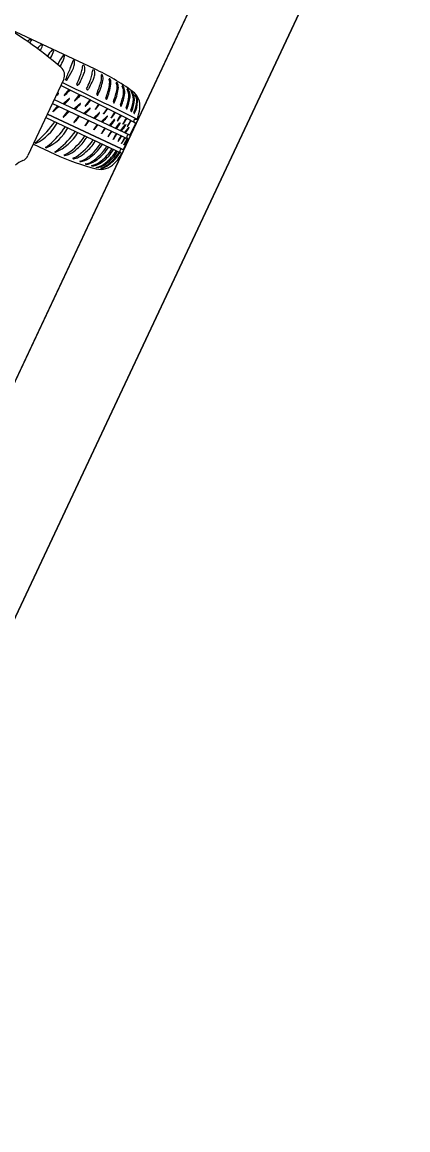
# Model space of a CAD drawing. Extents: x 14104283 to 14128447, y 8633203 to 8671666.
# Drawn here: x 14117478.07 to 14117490.91, y 8667303 to 8667339.87 of the extents above; entities that cross this region are included whole.
import ezdxf

# ---------------------------------------------------------------- set-up
doc = ezdxf.new("R2010")
doc.units = 0
for name, color, linetype in [('Cell', 7, 'Continuous'), ('Default', 7, 'Continuous'), ('TC_SubstrataExistingPavement', 7, 'Continuous'), ('Terrain', 7, 'Continuous')]:
    doc.layers.add(name, color=color, linetype=linetype)

msp = doc.modelspace()

# ---------------------------------------------------------------- linework, layer by layer
at = {"layer": 'Cell'}
for p, q in [((14117480.485, 8667338.312), (14117477.513, 8667339.704)), ((14117478.34, 8667339.29), (14117478.376, 8667339.273)), ((14117478.709, 8667339.118), (14117478.744, 8667339.1)), ((14117479.083, 8667338.946), (14117479.119, 8667338.93)), ((14117479.446, 8667338.761), (14117479.474, 8667338.748)), ((14117479.812, 8667338.586), (14117479.786, 8667338.598)), ((14117480.084, 8667338.379), (14117480.092, 8667338.43)), ((14117480.414, 8667338.224), (14117480.422, 8667338.275)), ((14117479.456, 8667337.967), (14117478.267, 8667335.427)), ((14117479.525, 8667337.949), (14117479.545, 8667337.941)), ((14117479.545, 8667337.941), (14117479.554, 8667337.937)), ((14117479.559, 8667337.938), (14117479.741, 8667338.249)), ((14117480.01, 8667337.905), (14117479.953, 8667337.798)), ((14117480.735, 8667338.116), (14117480.723, 8667338.122)), ((14117480.996, 8667337.977), (14117480.984, 8667337.983)), ((14117479.624, 8667337.627), (14117479.467, 8667337.435)), ((14117479.887, 8667337.799), (14117479.887, 8667337.799)), ((14117479.929, 8667337.771), (14117479.929, 8667337.771)), ((14117480.217, 8667337.644), (14117480.217, 8667337.644)), ((14117480.259, 8667337.617), (14117480.259, 8667337.617)), ((14117480.34, 8667337.75), (14117480.282, 8667337.644)), ((14117481.231, 8667337.848), (14117481.219, 8667337.854)), ((14117481.423, 8667337.74), (14117481.411, 8667337.747)), ((14117481.578, 8667337.647), (14117481.578, 8667337.647)), ((14117479.08, 8667337.164), (14117481.59, 8667335.988)), ((14117479.139, 8667337.289), (14117481.649, 8667336.113)), ((14117479.219, 8667337.461), (14117479.269, 8667337.503)), ((14117479.43, 8667337.152), (14117479.641, 8667337.329)), ((14117479.972, 8667337.457), (14117479.813, 8667337.255)), ((14117480.326, 8667337.283), (14117480.167, 8667337.08)), ((14117479.247, 8667337.085), (14117479.09, 8667336.894)), ((14117479.595, 8667336.916), (14117479.436, 8667336.713)), ((14117479.792, 8667336.983), (14117480.002, 8667337.159)), ((14117480.119, 8667336.829), (14117480.329, 8667337.006)), ((14117480.449, 8667336.675), (14117480.641, 8667336.863)), ((14117480.511, 8667336.959), (14117480.619, 8667337.101)), ((14117480.617, 8667337.138), (14117480.512, 8667336.986)), ((14117480.793, 8667336.817), (14117480.902, 8667336.959)), ((14117480.899, 8667336.996), (14117480.794, 8667336.844)), ((14117481.048, 8667336.684), (14117481.153, 8667336.832)), ((14117481.15, 8667336.869), (14117481.049, 8667336.711)), ((14117478.859, 8667336.691), (14117481.375, 8667335.512)), ((14117479.949, 8667336.741), (14117479.79, 8667336.538)), ((14117480.176, 8667336.421), (14117480.284, 8667336.564)), ((14117480.282, 8667336.601), (14117480.177, 8667336.448)), ((14117480.573, 8667336.465), (14117480.468, 8667336.312)), ((14117480.706, 8667336.554), (14117480.899, 8667336.742)), ((14117480.976, 8667336.428), (14117481.144, 8667336.632)), ((14117481.176, 8667336.334), (14117481.326, 8667336.517)), ((14117481.346, 8667336.255), (14117481.514, 8667336.459)), ((14117481.354, 8667336.765), (14117481.354, 8667336.765)), ((14117481.542, 8667336.669), (14117481.542, 8667336.669)), ((14117481.672, 8667336.119), (14117481.842, 8667336.481)), ((14117481.687, 8667336.594), (14117481.687, 8667336.594)), ((14117481.834, 8667336.636), (14117481.889, 8667336.641)), ((14117480.828, 8667336.346), (14117480.727, 8667336.188)), ((14117481.219, 8667336.162), (14117481.219, 8667336.162)), ((14117481.368, 8667336.092), (14117481.368, 8667336.092)), ((14117481.378, 8667336.239), (14117481.378, 8667336.239)), ((14117481.484, 8667336.19), (14117481.63, 8667336.377)), ((14117481.602, 8667336.117), (14117481.602, 8667336.117)), ((14117478.446, 8667335.809), (14117479.156, 8667335.476)), ((14117478.52, 8667335.84), (14117478.52, 8667335.84)), ((14117478.537, 8667335.839), (14117478.537, 8667335.839)), ((14117480.745, 8667335.807), (14117480.745, 8667335.807)), ((14117480.949, 8667335.712), (14117480.949, 8667335.712)), ((14117481.453, 8667335.652), (14117481.6, 8667335.966)), ((14117481.567, 8667335.999), (14117481.459, 8667335.794)), ((14117481.492, 8667336.034), (14117481.492, 8667336.034)), ((14117481.557, 8667336.021), (14117481.557, 8667336.021)), ((14117478.859, 8667335.683), (14117478.859, 8667335.683)), ((14117478.876, 8667335.681), (14117478.876, 8667335.681)), ((14117479.163, 8667335.541), (14117479.163, 8667335.541)), ((14117479.171, 8667335.556), (14117479.171, 8667335.556)), ((14117479.179, 8667335.539), (14117479.179, 8667335.539)), ((14117481.113, 8667335.635), (14117481.113, 8667335.635)), ((14117481.246, 8667335.572), (14117481.246, 8667335.572)), ((14117481.33, 8667335.533), (14117481.33, 8667335.533)), ((14117481.373, 8667335.649), (14117481.373, 8667335.649)), ((14117481.375, 8667335.512), (14117481.375, 8667335.512)), ((14117480.078, 8667335.236), (14117480.078, 8667335.236)), ((14117480.265, 8667335.147), (14117480.265, 8667335.147)), ((14117480.461, 8667335.089), (14117480.461, 8667335.089))]:
    msp.add_line(p, q, dxfattribs=at)
for points in [[(14117481.708, 8667337.566), (14117481.708, 8667337.566), (14117481.708, 8667337.566)], [(14117481.835, 8667337.446), (14117481.835, 8667337.446), (14117481.835, 8667337.446)], [(14117478.912, 8667336.806), (14117481.373, 8667335.649), (14117478.911, 8667336.803)], [(14117480.468, 8667336.285), (14117480.596, 8667336.454), (14117480.596, 8667336.454)], [(14117480.726, 8667336.161), (14117480.848, 8667336.336), (14117480.848, 8667336.336)], [(14117481.558, 8667336.068), (14117481.562, 8667336.077), (14117481.566, 8667336.087)], [(14117480.534, 8667335.025), (14117480.534, 8667335.025), (14117480.534, 8667335.025)], [(14117480.693, 8667334.995), (14117480.693, 8667334.995), (14117480.693, 8667334.995)]]:
    msp.add_lwpolyline(points, dxfattribs=at)
for centre, radius, start, end in [((14117470.299, 8667327.767), 13.948, 49.4252, 60.9589), ((14117479.048, 8667338.336), 1.195, 126.9822, 131.8414), ((14117424.065, 8667374.889), 64.957, 326.64663, 326.73787), ((14117478.335, 8667339.285), 0.00792, 44.569, 133.7436), ((14117478.371, 8667339.265), 0.00943, 342.7714, 63.925), ((14117479.461, 8667338.32), 1.104, 133.7436, 142.7289), ((14117477.923, 8667339.345), 0.865, 330.502, 342.7714), ((14117478.703, 8667339.112), 0.00792, 44.569, 133.7436), ((14117478.74, 8667339.092), 0.00943, 342.7714, 63.925), ((14117479.867, 8667338.179), 1.104, 136.033, 149.6813), ((14117475.39, 8667340.901), 4.256, 328.2467, 328.7532), ((14117478.289, 8667339.142), 0.865, 328.7532, 345.0607), ((14117479.078, 8667338.94), 0.00792, 46.8584, 136.033), ((14117479.115, 8667338.922), 0.00943, 345.0607, 66.2143), ((14117481.076, 8667337.604), 2.007, 144.9385, 154.8732), ((14117478.631, 8667338.905), 0.865, 332.503, 348.8105), ((14117479.443, 8667338.752), 0.0104, 69.1635, 150.2031), ((14117479.471, 8667338.739), 0.00943, 348.8105, 69.9641), ((14117475.623, 8667340.471), 4.256, 330.7455, 332.503), ((14117479.154, 8667338.108), 0.333, 334.8976, 49.4252), ((14117485.184, 8667335.886), 6.032, 155.8007, 159.5108), ((14117478.044, 8667339.095), 1.796, 335.8007, 343.588), ((14117479.264, 8667338.529), 0.553, 329.6284, 349.1033), ((14117479.782, 8667338.584), 0.0154, 72.9333, 166.8083), ((14117479.141, 8667338.552), 0.678, 349.1033, 2.0771), ((14117479.806, 8667338.574), 0.0133, 12.8001, 64.3436), ((14117478.756, 8667338.576), 1.343, 344.3248, 351.579), ((14117480.107, 8667338.423), 0.0161, 84.5401, 156.3368), ((14117480.108, 8667338.396), 0.0388, 18.2382, 56.8739), ((14117479.747, 8667338.314), 0.414, 337.8538, 359.7399), ((14117479.857, 8667338.313), 0.304, 359.7399, 18.2382), ((14117480.437, 8667338.269), 0.0161, 84.5401, 156.3368), ((14117480.438, 8667338.242), 0.0388, 18.2382, 56.8739), ((14117477.095, 8667331.154), 7.92, 54.0355, 64.6567), ((14117479.527, 8667337.956), 0.00755, 160.636, 254.3401), ((14117481.485, 8667337.268), 2.084, 159.5108, 160.636), ((14117479.556, 8667337.941), 0.00438, 245.7112, 324.9053), ((14117476.397, 8667339.443), 3.858, 334.781, 338.7471), ((14117478.29, 8667338.706), 1.827, 338.7471, 344.3248), ((14117477.767, 8667339.12), 2.551, 331.5628, 337.8538), ((14117478.62, 8667338.552), 1.827, 338.7471, 344.3248), ((14117478.097, 8667338.965), 2.551, 331.5628, 337.8538), ((14117479.086, 8667338.421), 1.343, 344.3248, 351.579), ((14117480.077, 8667338.159), 0.414, 337.8538, 359.7399), ((14117480.187, 8667338.159), 0.304, 359.7399, 18.2382), ((14117479.129, 8667338.224), 1.655, 331.7943, 349.7143), ((14117480.212, 8667338.034), 0.504, 344.0623, 8.9181), ((14117480.719, 8667338.113), 0.00986, 62.0964, 188.9181), ((14117480.72, 8667338.088), 0.0323, 14.9702, 61.3931), ((14117480.38, 8667337.997), 0.384, 349.7143, 14.9702), ((14117480.98, 8667337.974), 0.00986, 62.0964, 188.9181), ((14117480.518, 8667337.851), 0.468, 349.2297, 15.0273), ((14117480.954, 8667337.931), 0.0612, 17.5146, 47.6291), ((14117480.403, 8667337.821), 0.623, 358.2659, 11.8752), ((14117428.594, 8667233.263), 116.172, 62.72909, 64.0892), ((14117401.778, 8667175.958), 179.546, 63.5008, 64.38327), ((14117473.121, 8667344.155), 9.259, 313.6991, 314.9834), ((14117479.922, 8667337.806), 0.0353, 191.4739, 281.794), ((14117479.85, 8667337.864), 0.122, 310.5533, 327.4204), ((14117476.727, 8667339.288), 3.858, 334.781, 338.7471), ((14117480.252, 8667337.651), 0.0353, 191.4739, 281.794), ((14117480.18, 8667337.709), 0.122, 310.5533, 327.4204), ((14117476.229, 8667339.171), 4.646, 338.6734, 344.0623), ((14117478.956, 8667338.119), 2.052, 337.7385, 350.029), ((14117478.792, 8667338.152), 2.261, 337.9062, 351.1216), ((14117479.209, 8667338.001), 2.052, 337.7385, 350.029), ((14117479.045, 8667338.033), 2.261, 337.9062, 350.029), ((14117481.215, 8667337.845), 0.00986, 62.0964, 188.9181), ((14117480.805, 8667337.692), 0.428, 353.6965, 20.6732), ((14117481.19, 8667337.802), 0.0612, 17.5146, 47.6291), ((14117480.917, 8667337.687), 0.358, 352.779, 21.996), ((14117481.407, 8667337.738), 0.00986, 62.0964, 188.9181), ((14117481.066, 8667337.543), 0.384, 354.8662, 30.2716), ((14117481.342, 8667337.661), 0.113, 26.6288, 44.1595), ((14117481.148, 8667337.538), 0.342, 353.8231, 30.5479), ((14117481.574, 8667337.638), 0.00986, 62.0964, 188.9181), ((14117481.172, 8667337.41), 0.453, 357.4111, 30.0031), ((14117481.508, 8667337.559), 0.112, 19.2527, 51.4411), ((14117481.313, 8667337.412), 0.353, 355.2057, 31.3899), ((14117481.706, 8667337.559), 0.00766, 71.7302, 213.0767), ((14117481.341, 8667337.314), 0.432, 358.2311, 33.859), ((14117481.437, 8667337.31), 0.373, 357.6926, 43.3529), ((14117481.394, 8667337.079), 0.6, 351.6392, 54.0355), ((14117472.584, 8667343.883), 9.259, 315.491, 315.859), ((14117478.813, 8667337.838), 0.579, 315.859, 323.4923), ((14117479.273, 8667337.498), 0.00664, 323.4923, 129.9952), ((14117479.472, 8667337.431), 0.00664, 139.563, 306.0658), ((14117472.956, 8667343.709), 9.259, 314.7385, 315.859), ((14117479.307, 8667337.67), 0.297, 304.6714, 315.3362), ((14117479.185, 8667337.664), 0.579, 315.859, 323.4923), ((14117479.645, 8667337.323), 0.00664, 323.4923, 129.9952), ((14117479.818, 8667337.25), 0.00664, 139.563, 306.0658), ((14117479.58, 8667337.518), 0.365, 311.5669, 321.1831), ((14117473.467, 8667343.983), 9.259, 313.6991, 315.0029), ((14117477.524, 8667339.549), 3.631, 317.9107, 321.1465), ((14117480.591, 8667337.468), 0.0372, 158.6734, 227.9525), ((14117480.577, 8667337.452), 0.0155, 227.9525, 316.8434), ((14117480.89, 8667337.328), 0.0372, 158.6734, 227.9525), ((14117480.876, 8667337.312), 0.0155, 227.9525, 316.8434), ((14117481.143, 8667337.21), 0.0372, 158.6734, 227.9525), ((14117481.128, 8667337.193), 0.0155, 227.9525, 316.8434), ((14117479.407, 8667337.85), 2.07, 339.1723, 350.5003), ((14117479.243, 8667337.882), 2.278, 339.2259, 350.3856), ((14117479.886, 8667337.639), 1.756, 339.5503, 351.8498), ((14117479.727, 8667337.668), 1.958, 339.5763, 351.613), ((14117480.511, 8667337.408), 1.266, 338.3591, 355.1525), ((14117480.528, 8667337.382), 1.285, 337.9955, 356.1216), ((14117480.794, 8667337.329), 1.099, 335.3558, 354.7682), ((14117480.916, 8667337.27), 1, 334.1671, 357.4171), ((14117481.832, 8667337.441), 0.00498, 56.5062, 201.1812), ((14117481.498, 8667337.231), 0.39, 359.7203, 32.3523), ((14117481.543, 8667337.216), 0.371, 1.4431, 38.2675), ((14117479.095, 8667336.89), 0.00664, 139.563, 306.0658), ((14117478.93, 8667337.128), 0.297, 304.6714, 315.3362), ((14117472.744, 8667343.614), 9.259, 313.6991, 314.9834), ((14117473.09, 8667343.442), 9.259, 313.6991, 315.0029), ((14117473.317, 8667343.54), 9.259, 314.7385, 315.859), ((14117479.546, 8667337.495), 0.579, 315.859, 323.4923), ((14117480.006, 8667337.154), 0.00664, 323.4923, 129.9952), ((14117473.645, 8667343.386), 9.259, 314.7385, 315.859), ((14117480.172, 8667337.076), 0.00664, 139.563, 306.0658), ((14117479.934, 8667337.343), 0.365, 311.5669, 321.1831), ((14117479.874, 8667337.341), 0.579, 315.859, 323.4923), ((14117480.334, 8667337.001), 0.00664, 323.4923, 129.9952), ((14117481.014, 8667336.696), 0.581, 150.0068, 152.2845), ((14117480.506, 8667336.962), 0.00625, 150.2193, 322.0137), ((14117480.321, 8667337.022), 0.37, 315.6489, 332.852), ((14117480.455, 8667337.228), 0.208, 322.3665, 331.2866), ((14117480.645, 8667336.858), 0.00664, 323.4923, 129.9952), ((14117480.788, 8667336.82), 0.00625, 150.2193, 322.0137), ((14117481.297, 8667336.554), 0.581, 150.0068, 152.2845), ((14117480.737, 8667337.086), 0.208, 322.3665, 331.2866), ((14117480.988, 8667336.959), 0.208, 322.3665, 331.2866), ((14117481.376, 8667337.101), 0.0372, 158.6734, 227.9525), ((14117481.361, 8667337.084), 0.0155, 227.9525, 316.8434), ((14117481.566, 8667337.011), 0.0372, 158.6734, 227.9525), ((14117481.551, 8667336.995), 0.0155, 227.9525, 316.8434), ((14117481.722, 8667336.927), 0.0372, 158.6734, 227.9525), ((14117481.708, 8667336.911), 0.0155, 227.9525, 316.8434), ((14117481.827, 8667336.857), 0.0372, 158.6734, 223.1957), ((14117481.807, 8667336.839), 0.0101, 227.9872, 331.0356), ((14117480.36, 8667337.18), 1.638, 341.5181, 353.3784), ((14117477.757, 8667337.363), 1.712, 297.114, 330.15), ((14117476.038, 8667338.762), 3.821, 311.8364, 324.6649), ((14117476.711, 8667338.026), 2.529, 328.0604, 328.1255), ((14117479.441, 8667336.709), 0.00664, 139.563, 306.0658), ((14117479.203, 8667336.976), 0.365, 311.5669, 321.1831), ((14117479.795, 8667336.534), 0.00664, 139.563, 306.0658), ((14117479.557, 8667336.802), 0.365, 311.5669, 321.1831), ((14117477.147, 8667339.007), 3.631, 317.9107, 321.1465), ((14117480.679, 8667336.158), 0.581, 150.0068, 152.2845), ((14117480.171, 8667336.425), 0.00625, 150.2193, 322.0137), ((14117480.12, 8667336.691), 0.208, 322.3665, 331.2866), ((14117473.965, 8667343.236), 9.259, 314.7385, 315.6499), ((14117474.223, 8667343.116), 9.259, 314.7385, 315.6499), ((14117480.579, 8667336.902), 0.37, 315.6489, 332.852), ((14117480.903, 8667336.737), 0.00664, 323.4923, 129.9952), ((14117473.807, 8667342.234), 9.259, 321.0488, 321.9601), ((14117481.043, 8667336.688), 0.00625, 150.2193, 322.0137), ((14117481.552, 8667336.421), 0.581, 150.0068, 152.2845), ((14117480.809, 8667336.756), 0.37, 321.9591, 339.1623), ((14117481.148, 8667336.628), 0.00664, 329.8026, 136.3054), ((14117483.662, 8667335.307), 2.74, 148.9545, 152.4228), ((14117481.238, 8667336.574), 0.00474, 155.7192, 330.0321), ((14117470.621, 8667343.523), 12.694, 326.7971, 327.5393), ((14117480.991, 8667336.641), 0.37, 321.9591, 339.1623), ((14117481.418, 8667336.67), 0.115, 123.9099, 153.9266), ((14117481.331, 8667336.513), 0.00664, 329.8026, 136.3054), ((14117481.477, 8667336.6), 0.183, 123.0553, 143.0435), ((14117479.575, 8667337.64), 2.283, 322.1597, 328.6161), ((14117481.426, 8667336.477), 0.00474, 155.7192, 330.0321), ((14117483.851, 8667335.211), 2.74, 148.9545, 152.4228), ((14117470.809, 8667343.426), 12.694, 326.7971, 327.5393), ((14117481.606, 8667336.573), 0.115, 123.9099, 153.9266), ((14117481.519, 8667336.454), 0.00664, 329.8026, 136.3054), ((14117481.666, 8667336.503), 0.183, 123.0553, 143.0435), ((14117484.002, 8667335.132), 2.74, 148.9545, 152.4228), ((14117470.96, 8667343.348), 12.694, 326.7971, 327.5393), ((14117484.968, 8667334.364), 3.968, 145.7976, 146.6391), ((14117482.355, 8667336.064), 0.83, 141.2966, 145.4885), ((14117481.909, 8667336.574), 0.119, 166.5501, 183.6958), ((14117481.833, 8667336.569), 0.0426, 183.6958, 220.182), ((14117481.838, 8667336.591), 0.0459, 94.8953, 166.5501), ((14117481.855, 8667336.588), 0.0719, 220.182, 244.5444), ((14117481.811, 8667336.493), 0.0328, 339.6471, 66.4771), ((14117481.886, 8667336.671), 0.0296, 274.8953, 340.8834), ((14117478.228, 8667337.1), 1.56, 294.5501, 331.1335), ((14117477.098, 8667338.034), 2.922, 309.7692, 325.657), ((14117478.554, 8667337.011), 1.6, 293.025, 329.1446), ((14117477.436, 8667337.952), 2.961, 308.6333, 324.4161), ((14117478.481, 8667337.18), 2.007, 302.9843, 326.7924), ((14117480.463, 8667336.289), 0.00625, 150.2193, 322.0137), ((14117480.971, 8667336.022), 0.581, 150.0068, 152.2845), ((14117480.721, 8667336.165), 0.00625, 150.2193, 322.0137), ((14117481.23, 8667335.898), 0.581, 150.0068, 152.2845), ((14117483.36, 8667334.786), 2.74, 148.9545, 152.4228), ((14117470.318, 8667343.001), 12.694, 326.7971, 327.5393), ((14117481.334, 8667336.003), 0.376, 140.2966, 148.7079), ((14117481.175, 8667336.078), 0.183, 123.7812, 143.0435), ((14117483.529, 8667334.703), 2.74, 148.9545, 152.4228), ((14117470.488, 8667342.918), 12.694, 326.7971, 327.5393), ((14117481.371, 8667336), 0.222, 133.2443, 148.5139), ((14117481.335, 8667336.02), 0.162, 125.3677, 147.9188), ((14117473.99, 8667342.119), 9.259, 321.2177, 321.9601), ((14117484.65, 8667333.862), 3.968, 145.7976, 146.6391), ((14117481.797, 8667335.771), 0.516, 142.7266, 149.5207), ((14117479.957, 8667337.354), 1.948, 322.8548, 329.6885), ((14117481.607, 8667336.044), 0.0553, 154.0411, 204.6322), ((14117481.617, 8667336.064), 0.0553, 105.163, 155.7541), ((14117481.577, 8667336.399), 0.00474, 155.7192, 330.0321), ((14117481.619, 8667336.042), 0.0765, 66.6073, 102.1647), ((14117481.633, 8667336.373), 0.00566, 339.9329, 128.0546), ((14117481.657, 8667336.13), 0.0192, 246.6073, 324.1991), ((14117478.52, 8667335.853), 0.00986, 118.3707, 220.2769), ((14117478.537, 8667335.867), 0.032, 220.2769, 238.1337), ((14117478.37, 8667336.13), 0.305, 298.3707, 315.1653), ((14117478.53, 8667335.863), 0.0246, 247.6414, 288.6214), ((14117478.858, 8667335.696), 0.00986, 118.3336, 225.8327), ((14117478.891, 8667335.73), 0.0571, 225.8327, 235.7589), ((14117478.604, 8667336.169), 0.527, 298.3336, 313.6839), ((14117478.784, 8667337.061), 1.994, 302.8743, 326.1455), ((14117478.759, 8667336.967), 1.738, 311.1416, 326.4537), ((14117479.197, 8667336.805), 1.783, 303.6952, 326.9276), ((14117479.052, 8667336.856), 1.738, 311.1416, 326.4537), ((14117477.933, 8667337.419), 2.677, 328.164, 329.1869), ((14117479.557, 8667336.518), 1.384, 306.1786, 329.1024), ((14117479.401, 8667336.71), 1.783, 303.6952, 326.9276), ((14117478.226, 8667337.308), 2.677, 328.164, 328.67), ((14117479.762, 8667336.422), 1.384, 306.1786, 329.1024), ((14117480.936, 8667336.052), 0.00474, 155.7192, 330.0321), ((14117481.105, 8667335.97), 0.00474, 155.7192, 330.0321), ((14117481.259, 8667335.897), 0.00474, 155.7192, 330.0321), ((14117483.684, 8667334.63), 2.74, 148.9545, 152.4228), ((14117470.642, 8667342.846), 12.694, 326.7971, 327.5393), ((14117483.809, 8667334.572), 2.74, 148.9545, 152.4228), ((14117481.384, 8667335.838), 0.00474, 155.7192, 330.0321), ((14117470.767, 8667342.787), 12.694, 326.7971, 327.5393), ((14117481.464, 8667335.791), 0.00559, 150.7039, 333.528), ((14117482.282, 8667335.508), 0.949, 146.3509, 149.8538), ((14117412.452, 8667374.828), 79.293, 330.5053, 330.67313), ((14117482.9, 8667335.14), 1.649, 147.5152, 149.6268), ((14117481.625, 8667336.056), 0.0765, 207.6305, 243.1878), ((14117481.582, 8667335.971), 0.0192, 345.5961, 63.1878), ((14117477.965, 8667335.569), 0.333, 292.66, 334.8976), ((14117478.869, 8667335.696), 0.0163, 232.5071, 293.9257), ((14117482.486, 8667342.662), 7.92, 245.1384, 255.7597), ((14117479.179, 8667335.542), 0.0163, 119.2659, 184.8484), ((14117479.173, 8667335.554), 0.0163, 232.5071, 293.9257), ((14117478.461, 8667336.654), 1.307, 302.921, 309.0965), ((14117479.477, 8667335.444), 0.00765, 102.4135, 244.3626), ((14117479.491, 8667335.474), 0.0405, 244.3626, 278.827), ((14117479.42, 8667335.703), 0.257, 282.4135, 306.7896), ((14117479.407, 8667336.011), 0.585, 278.827, 295.1227), ((14117479.298, 8667336.246), 0.843, 295.1227, 315.8302), ((14117479.769, 8667335.334), 0.00765, 102.4135, 244.3626), ((14117479.784, 8667335.363), 0.0405, 244.3626, 278.827), ((14117479.712, 8667335.592), 0.257, 282.4135, 306.7896), ((14117479.7, 8667335.901), 0.585, 278.827, 295.1227), ((14117479.59, 8667336.135), 0.843, 295.1227, 315.8302), ((14117479.924, 8667335.69), 0.452, 279.7731, 305.4471), ((14117479.896, 8667335.912), 0.7, 285.0462, 313.1102), ((14117479.693, 8667336.501), 1.611, 308.957, 328.3952), ((14117480.015, 8667336.249), 1.259, 305.5995, 330.7626), ((14117479.867, 8667336.42), 1.576, 308.3403, 328.2514), ((14117480.148, 8667336.187), 1.259, 305.5995, 330.7626), ((14117480.127, 8667336.22), 1.351, 307.0616, 330.1565), ((14117480.167, 8667336.211), 1.346, 305.6096, 329.7498), ((14117480.471, 8667335.922), 1.004, 311.237, 334.6917), ((14117481.42, 8667335.566), 0.0949, 119.4085, 188.6366), ((14117481.432, 8667335.633), 0.134, 217.2636, 244.8797), ((14117481.667, 8667336.574), 0.97, 252.3483, 254.9918), ((14117481.363, 8667335.5), 0.0171, 334.8081, 44.2763), ((14117481.425, 8667335.668), 0.0328, 254.6176, 330.1481), ((14117478.407, 8667334.509), 0.814, 112.66, 133.1281), ((14117480.003, 8667335.237), 0.00765, 102.4135, 244.3626), ((14117480.017, 8667335.507), 0.278, 266.4292, 282.6715), ((14117480.19, 8667335.148), 0.00765, 102.4135, 244.3626), ((14117480.204, 8667335.418), 0.278, 266.4292, 282.6715), ((14117480.124, 8667335.665), 0.514, 277.2049, 301.2793), ((14117480.094, 8667335.876), 0.749, 283.2322, 310.3566), ((14117480.386, 8667335.09), 0.00765, 102.4135, 244.3626), ((14117480.4, 8667335.36), 0.278, 266.4292, 282.6715), ((14117480.29, 8667335.714), 0.624, 278.6606, 311.7858), ((14117480.348, 8667335.694), 0.616, 280.5749, 310.5012), ((14117480.534, 8667335.03), 0.00572, 106.7329, 272.9161), ((14117480.422, 8667335.673), 0.647, 279.8235, 310.8393), ((14117480.498, 8667335.616), 0.592, 273.4697, 310.2515), ((14117480.686, 8667335.567), 0.6, 255.7597, 318.156), ((14117480.693, 8667335), 0.00572, 106.7329, 272.9161), ((14117480.454, 8667335.738), 0.77, 287.9582, 309.2495), ((14117480.562, 8667335.602), 0.622, 282.1991, 308.6928)]:
    msp.add_arc(centre, radius, start, end, dxfattribs=at)
at = {"layer": 'Default'}
msp.add_lwpolyline([(14117466.903, 8667304.635), (14117482.302, 8667337.414), (14117487.316, 8667348.089), (14117490.304, 8667346.611), (14117469.891, 8667303.158)], close=True, dxfattribs=at)
at = {"layer": 'TC_SubstrataExistingPavement'}
msp.add_lwpolyline([(14117510.53, 8667397.502), (14117513.518, 8667396.025), (14117457.062, 8667275.849), (14117454.074, 8667277.326)], dxfattribs=at)
at = {"layer": 'Terrain'}
msp.add_line((14117454.074, 8667277.326), (14117510.53, 8667397.502), dxfattribs=at)

doc.saveas('drawing.dxf')
